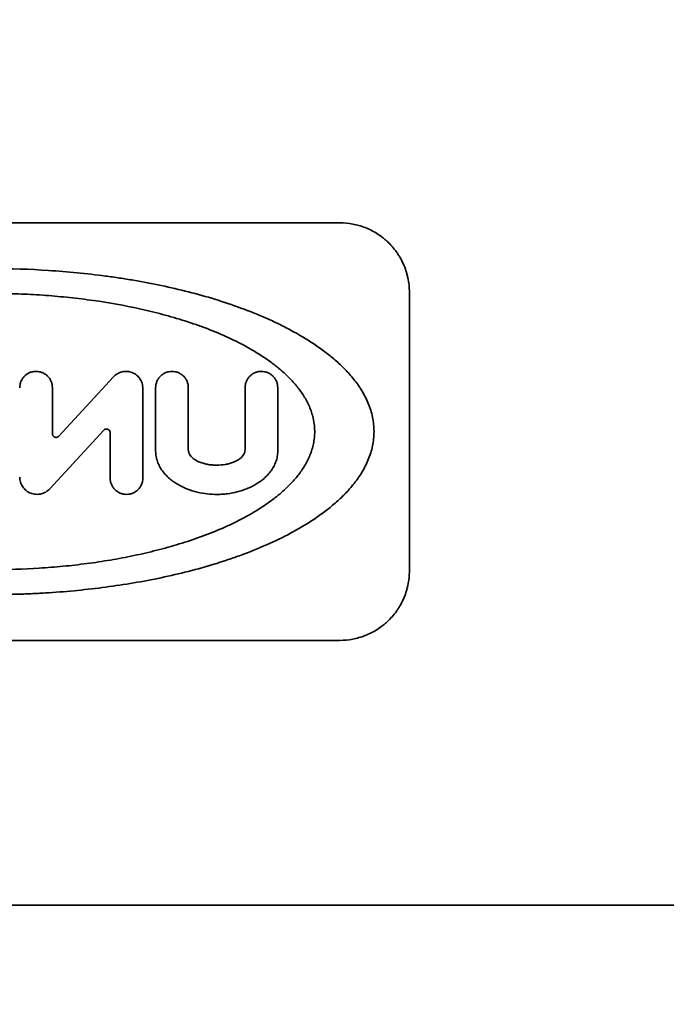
# Model space of a CAD drawing. Extents: x 3940905 to 4145695, y 925352 to 1109797.
# Tile 376 of 656: x 3983521 to 3983530, y 1102040 to 1102054. Entities that reach past the tile are written whole.
import ezdxf

# ---------------------------------------------------------------- set-up
doc = ezdxf.new("R2010")
doc.units = 0
doc.header["$LTSCALE"] = 750
doc.header["$MEASUREMENT"] = 0
doc.linetypes.add('DASHED', pattern=[0.75, 0.5, -0.25])
doc.layers.get('0').update_dxf_attribs({"linetype": 'CONTINUOUS', "lineweight": 0})
doc.layers.add('CKD Equipments', color=252, linetype='CONTINUOUS', lineweight=0)

# ---------------------------------------------------------------- blocks, each defined once
blk = doc.blocks.new('4')
at = {"color": 1, "linetype": 'DASHED', "ltscale": 0.2}
blk.add_lwpolyline([(4049888.807, 1047768.242), (4050788.807, 1047768.242), (4050788.807, 1046868.242), (4049888.807, 1046868.242)], close=True, dxfattribs=at)

msp = doc.modelspace()

# ---------------------------------------------------------------- linework, layer by layer
at = {"layer": 'CKD Equipments', "color": 7, "linetype": 'Continuous', "lineweight": 35}
for p, q in [((3983515.307, 1102051.516, 1431.4), (3983525.307, 1102051.516, 1431.4)), ((3983526.307, 1102046.516, 1431.4), (3983526.307, 1102050.516, 1431.4)), ((3983522.058, 1102049.303, 1431.4), (3983521.273, 1102048.45, 1431.4)), ((3983521.182, 1102049.147, 1431.4), (3983521.182, 1102048.486, 1431.4)), ((3983522.48, 1102049.138, 1431.4), (3983522.48, 1102047.849, 1431.4)), ((3983522.664, 1102048.236, 1431.4), (3983522.664, 1102049.147, 1431.4)), ((3983523.133, 1102049.147, 1431.4), (3983523.133, 1102048.252, 1431.4)), ((3983523.948, 1102048.252, 1431.4), (3983523.948, 1102049.147, 1431.4)), ((3983524.417, 1102049.147, 1431.4), (3983524.417, 1102048.236, 1431.4)), ((3983521.144, 1102047.695, 1431.4), (3983521.92, 1102048.537, 1431.4)), ((3983522.011, 1102047.849, 1431.4), (3983522.011, 1102048.501, 1431.4)), ((3983525.307, 1102045.516, 1431.4), (3983515.307, 1102045.516, 1431.4)), ((3983065.754, 1102041.712, 1431.4), (3983752.06, 1102041.712, 1431.4))]:
    msp.add_line(p, q, dxfattribs=at)
for points, knots in [([(3983526.307, 1102050.516, 1431.4), (3983526.307, 1102050.588, 1431.4), (3983526.3, 1102050.658, 1431.4), (3983526.281, 1102050.743, 1431.4), (3983526.277, 1102050.76, 1431.4), (3983526.268, 1102050.794, 1431.4), (3983526.263, 1102050.811, 1431.4), (3983526.247, 1102050.861, 1431.4), (3983526.234, 1102050.893, 1431.4), (3983526.207, 1102050.955, 1431.4), (3983526.191, 1102050.985, 1431.4), (3983526.166, 1102051.029, 1431.4), (3983526.157, 1102051.043, 1431.4), (3983526.139, 1102051.072, 1431.4), (3983526.13, 1102051.086, 1431.4), (3983526.081, 1102051.153, 1431.4), (3983526.038, 1102051.202, 1431.4), (3983525.979, 1102051.257, 1431.4), (3983525.967, 1102051.268, 1431.4), (3983525.943, 1102051.289, 1431.4), (3983525.93, 1102051.299, 1431.4), (3983525.892, 1102051.328, 1431.4), (3983525.866, 1102051.346, 1431.4), (3983525.787, 1102051.396, 1431.4), (3983525.731, 1102051.425, 1431.4), (3983525.643, 1102051.459, 1431.4), (3983525.613, 1102051.469, 1431.4), (3983525.554, 1102051.486, 1431.4), (3983525.524, 1102051.493, 1431.4), (3983525.432, 1102051.51, 1431.4), (3983525.371, 1102051.516, 1431.4), (3983525.307, 1102051.516, 1431.4)], [0, 0, 0, 0, 0.125, 0.125, 0.15625, 0.15625, 0.1875, 0.1875, 0.25, 0.25, 0.3125, 0.3125, 0.34375, 0.34375, 0.375, 0.375, 0.5, 0.5, 0.53125, 0.53125, 0.5625, 0.5625, 0.625, 0.625, 0.75, 0.75, 0.8125, 0.8125, 0.875, 0.875, 1, 1, 1, 1]), ([(3983514.815, 1102048.516, 1431.4), (3983514.815, 1102048.587, 1431.4), (3983514.823, 1102048.656, 1431.4), (3983514.844, 1102048.757, 1431.4), (3983514.853, 1102048.79, 1431.4), (3983514.873, 1102048.856, 1431.4), (3983514.885, 1102048.888, 1431.4), (3983514.924, 1102048.983, 1431.4), (3983514.954, 1102049.043, 1431.4), (3983515.006, 1102049.128, 1431.4), (3983515.024, 1102049.156, 1431.4), (3983515.052, 1102049.197, 1431.4), (3983515.062, 1102049.211, 1431.4), (3983515.082, 1102049.237, 1431.4), (3983515.092, 1102049.25, 1431.4), (3983515.143, 1102049.315, 1431.4), (3983515.187, 1102049.364, 1431.4), (3983515.277, 1102049.457, 1431.4), (3983515.324, 1102049.501, 1431.4), (3983515.422, 1102049.586, 1431.4), (3983515.472, 1102049.626, 1431.4), (3983515.575, 1102049.704, 1431.4), (3983515.628, 1102049.741, 1431.4), (3983515.789, 1102049.849, 1431.4), (3983515.9, 1102049.914, 1431.4), (3983516.126, 1102050.036, 1431.4), (3983516.242, 1102050.092, 1431.4), (3983516.479, 1102050.197, 1431.4), (3983516.6, 1102050.246, 1431.4), (3983516.784, 1102050.313, 1431.4), (3983516.846, 1102050.335, 1431.4), (3983516.972, 1102050.377, 1431.4), (3983517.035, 1102050.398, 1431.4), (3983517.225, 1102050.456, 1431.4), (3983517.353, 1102050.492, 1431.4), (3983517.611, 1102050.558, 1431.4), (3983517.74, 1102050.588, 1431.4), (3983518.132, 1102050.671, 1431.4), (3983518.397, 1102050.715, 1431.4), (3983518.8, 1102050.769, 1431.4), (3983518.936, 1102050.785, 1431.4), (3983519.208, 1102050.812, 1431.4), (3983519.345, 1102050.823, 1431.4), (3983519.551, 1102050.836, 1431.4), (3983519.62, 1102050.84, 1431.4), (3983519.758, 1102050.847, 1431.4), (3983519.827, 1102050.85, 1431.4), (3983520.033, 1102050.856, 1431.4), (3983520.171, 1102050.858, 1431.4), (3983520.582, 1102050.858, 1431.4), (3983520.856, 1102050.85, 1431.4), (3983521.264, 1102050.823, 1431.4), (3983521.536, 1102050.801, 1431.4), (3983521.808, 1102050.77, 1431.4), (3983522.011, 1102050.743, 1431.4), (3983522.078, 1102050.733, 1431.4), (3983522.213, 1102050.713, 1431.4), (3983522.281, 1102050.702, 1431.4), (3983522.481, 1102050.668, 1431.4), (3983522.614, 1102050.643, 1431.4), (3983522.876, 1102050.587, 1431.4), (3983523.006, 1102050.557, 1431.4), (3983523.263, 1102050.491, 1431.4), (3983523.39, 1102050.456, 1431.4), (3983523.641, 1102050.379, 1431.4), (3983523.765, 1102050.337, 1431.4), (3983524.01, 1102050.247, 1431.4), (3983524.132, 1102050.199, 1431.4), (3983524.281, 1102050.133, 1431.4), (3983524.311, 1102050.12, 1431.4), (3983524.37, 1102050.092, 1431.4), (3983524.458, 1102050.05, 1431.4), (3983524.545, 1102050.006, 1431.4), (3983524.716, 1102049.914, 1431.4), (3983524.827, 1102049.848, 1431.4), (3983524.988, 1102049.741, 1431.4), (3983525.041, 1102049.703, 1431.4), (3983525.143, 1102049.626, 1431.4), (3983525.193, 1102049.586, 1431.4), (3983525.29, 1102049.502, 1431.4), (3983525.337, 1102049.458, 1431.4), (3983525.427, 1102049.366, 1431.4), (3983525.47, 1102049.318, 1431.4), (3983525.531, 1102049.241, 1431.4), (3983525.551, 1102049.214, 1431.4), (3983525.579, 1102049.173, 1431.4), (3983525.589, 1102049.159, 1431.4), (3983525.607, 1102049.131, 1431.4), (3983525.616, 1102049.117, 1431.4), (3983525.659, 1102049.045, 1431.4), (3983525.69, 1102048.985, 1431.4), (3983525.723, 1102048.906, 1431.4), (3983525.729, 1102048.89, 1431.4), (3983525.741, 1102048.857, 1431.4), (3983525.746, 1102048.841, 1431.4), (3983525.762, 1102048.791, 1431.4), (3983525.77, 1102048.758, 1431.4), (3983525.792, 1102048.656, 1431.4), (3983525.799, 1102048.587, 1431.4), (3983525.799, 1102048.516, 1431.4)], [0, 0, 0, 0, 0.015625, 0.015625, 0.023438, 0.023438, 0.03125, 0.03125, 0.046875, 0.046875, 0.054688, 0.054688, 0.058594, 0.058594, 0.0625, 0.0625, 0.078125, 0.078125, 0.09375, 0.09375, 0.109375, 0.109375, 0.125, 0.125, 0.15625, 0.15625, 0.1875, 0.1875, 0.21875, 0.21875, 0.234375, 0.234375, 0.25, 0.25, 0.28125, 0.28125, 0.3125, 0.3125, 0.375, 0.375, 0.40625, 0.40625, 0.4375, 0.4375, 0.453125, 0.453125, 0.46875, 0.46875, 0.5, 0.5, 0.5625, 0.5625, 0.59375, 0.625, 0.625, 0.640625, 0.640625, 0.65625, 0.65625, 0.6875, 0.6875, 0.71875, 0.71875, 0.75, 0.75, 0.78125, 0.78125, 0.8125, 0.8125, 0.820313, 0.820313, 0.828125, 0.84375, 0.84375, 0.875, 0.875, 0.890625, 0.890625, 0.90625, 0.90625, 0.921875, 0.921875, 0.9375, 0.9375, 0.945312, 0.945312, 0.949219, 0.949219, 0.953125, 0.953125, 0.96875, 0.96875, 0.972656, 0.972656, 0.976562, 0.976562, 0.984375, 0.984375, 1, 1, 1, 1]), ([(3983524.948, 1102048.516, 1431.4), (3983524.948, 1102048.575, 1431.4), (3983524.941, 1102048.633, 1431.4), (3983524.924, 1102048.718, 1431.4), (3983524.917, 1102048.746, 1431.4), (3983524.9, 1102048.801, 1431.4), (3983524.89, 1102048.829, 1431.4), (3983524.858, 1102048.909, 1431.4), (3983524.832, 1102048.96, 1431.4), (3983524.789, 1102049.032, 1431.4), (3983524.773, 1102049.056, 1431.4), (3983524.741, 1102049.103, 1431.4), (3983524.724, 1102049.125, 1431.4), (3983524.672, 1102049.192, 1431.4), (3983524.635, 1102049.234, 1431.4), (3983524.558, 1102049.313, 1431.4), (3983524.518, 1102049.351, 1431.4), (3983524.435, 1102049.424, 1431.4), (3983524.392, 1102049.458, 1431.4), (3983524.326, 1102049.508, 1431.4), (3983524.303, 1102049.525, 1431.4), (3983524.258, 1102049.557, 1431.4), (3983524.235, 1102049.572, 1431.4), (3983524.12, 1102049.649, 1431.4), (3983524.026, 1102049.705, 1431.4), (3983523.832, 1102049.809, 1431.4), (3983523.733, 1102049.857, 1431.4), (3983523.531, 1102049.946, 1431.4), (3983523.428, 1102049.987, 1431.4), (3983523.271, 1102050.044, 1431.4), (3983523.218, 1102050.062, 1431.4), (3983523.111, 1102050.098, 1431.4), (3983523.058, 1102050.115, 1431.4), (3983522.897, 1102050.164, 1431.4), (3983522.789, 1102050.194, 1431.4), (3983522.571, 1102050.249, 1431.4), (3983522.462, 1102050.275, 1431.4), (3983522.131, 1102050.345, 1431.4), (3983521.908, 1102050.382, 1431.4), (3983521.57, 1102050.427, 1431.4), (3983521.457, 1102050.44, 1431.4), (3983521.229, 1102050.462, 1431.4), (3983521.114, 1102050.472, 1431.4), (3983520.941, 1102050.483, 1431.4), (3983520.883, 1102050.486, 1431.4), (3983520.768, 1102050.492, 1431.4), (3983520.71, 1102050.494, 1431.4), (3983520.537, 1102050.5, 1431.4), (3983520.423, 1102050.501, 1431.4), (3983520.078, 1102050.501, 1431.4), (3983519.849, 1102050.494, 1431.4), (3983519.507, 1102050.472, 1431.4), (3983519.393, 1102050.463, 1431.4), (3983519.166, 1102050.441, 1431.4), (3983519.053, 1102050.428, 1431.4), (3983518.826, 1102050.398, 1431.4), (3983518.713, 1102050.381, 1431.4), (3983518.544, 1102050.353, 1431.4), (3983518.488, 1102050.342, 1431.4), (3983518.376, 1102050.321, 1431.4), (3983518.32, 1102050.31, 1431.4), (3983518.154, 1102050.275, 1431.4), (3983518.044, 1102050.249, 1431.4), (3983517.826, 1102050.194, 1431.4), (3983517.718, 1102050.164, 1431.4), (3983517.505, 1102050.099, 1431.4), (3983517.399, 1102050.064, 1431.4), (3983517.19, 1102049.988, 1431.4), (3983517.087, 1102049.947, 1431.4), (3983516.934, 1102049.88, 1431.4), (3983516.884, 1102049.856, 1431.4), (3983516.784, 1102049.808, 1431.4), (3983516.735, 1102049.783, 1431.4), (3983516.588, 1102049.704, 1431.4), (3983516.493, 1102049.648, 1431.4), (3983516.355, 1102049.556, 1431.4), (3983516.31, 1102049.524, 1431.4), (3983516.222, 1102049.458, 1431.4), (3983516.18, 1102049.423, 1431.4), (3983516.097, 1102049.351, 1431.4), (3983516.056, 1102049.313, 1431.4), (3983515.999, 1102049.253, 1431.4), (3983515.98, 1102049.233, 1431.4), (3983515.943, 1102049.191, 1431.4), (3983515.925, 1102049.169, 1431.4), (3983515.873, 1102049.103, 1431.4), (3983515.841, 1102049.057, 1431.4), (3983515.797, 1102048.984, 1431.4), (3983515.784, 1102048.959, 1431.4), (3983515.758, 1102048.908, 1431.4), (3983515.746, 1102048.882, 1431.4), (3983515.714, 1102048.802, 1431.4), (3983515.697, 1102048.747, 1431.4), (3983515.682, 1102048.676, 1431.4), (3983515.68, 1102048.662, 1431.4), (3983515.675, 1102048.633, 1431.4), (3983515.673, 1102048.619, 1431.4), (3983515.669, 1102048.575, 1431.4), (3983515.667, 1102048.546, 1431.4), (3983515.667, 1102048.516, 1431.4)], [0, 0, 0, 0, 0.015625, 0.015625, 0.023437, 0.023437, 0.03125, 0.03125, 0.046875, 0.046875, 0.054687, 0.054687, 0.0625, 0.0625, 0.078125, 0.078125, 0.09375, 0.09375, 0.109375, 0.109375, 0.117187, 0.117187, 0.125, 0.125, 0.15625, 0.15625, 0.1875, 0.1875, 0.21875, 0.21875, 0.234375, 0.234375, 0.25, 0.25, 0.28125, 0.28125, 0.3125, 0.3125, 0.375, 0.375, 0.40625, 0.40625, 0.4375, 0.4375, 0.453125, 0.453125, 0.46875, 0.46875, 0.5, 0.5, 0.5625, 0.5625, 0.59375, 0.59375, 0.625, 0.625, 0.65625, 0.65625, 0.671875, 0.671875, 0.6875, 0.6875, 0.71875, 0.71875, 0.75, 0.75, 0.78125, 0.78125, 0.8125, 0.8125, 0.828125, 0.828125, 0.84375, 0.84375, 0.875, 0.875, 0.890625, 0.890625, 0.90625, 0.90625, 0.921875, 0.921875, 0.929688, 0.929688, 0.9375, 0.9375, 0.953125, 0.953125, 0.960938, 0.960938, 0.96875, 0.96875, 0.984375, 0.984375, 0.988281, 0.988281, 0.992188, 0.992188, 1, 1, 1, 1]), ([(3983521.182, 1102049.147, 1431.4), (3983521.182, 1102049.162, 1431.4), (3983521.18, 1102049.178, 1431.4), (3983521.176, 1102049.2, 1431.4), (3983521.174, 1102049.208, 1431.4), (3983521.169, 1102049.222, 1431.4), (3983521.167, 1102049.23, 1431.4), (3983521.158, 1102049.251, 1431.4), (3983521.151, 1102049.264, 1431.4), (3983521.134, 1102049.29, 1431.4), (3983521.124, 1102049.302, 1431.4), (3983521.102, 1102049.324, 1431.4), (3983521.09, 1102049.333, 1431.4), (3983521.071, 1102049.346, 1431.4), (3983521.064, 1102049.35, 1431.4), (3983521.051, 1102049.357, 1431.4), (3983521.037, 1102049.364, 1431.4), (3983521.023, 1102049.369, 1431.4), (3983521.008, 1102049.374, 1431.4), (3983521, 1102049.375, 1431.4), (3983520.978, 1102049.38, 1431.4), (3983520.963, 1102049.382, 1431.4), (3983520.94, 1102049.382, 1431.4), (3983520.932, 1102049.381, 1431.4), (3983520.917, 1102049.38, 1431.4), (3983520.909, 1102049.379, 1431.4), (3983520.886, 1102049.374, 1431.4), (3983520.872, 1102049.37, 1431.4), (3983520.85, 1102049.361, 1431.4), (3983520.843, 1102049.358, 1431.4), (3983520.83, 1102049.35, 1431.4), (3983520.823, 1102049.346, 1431.4), (3983520.804, 1102049.334, 1431.4), (3983520.792, 1102049.324, 1431.4), (3983520.77, 1102049.302, 1431.4), (3983520.761, 1102049.29, 1431.4), (3983520.748, 1102049.271, 1431.4), (3983520.744, 1102049.265, 1431.4), (3983520.737, 1102049.251, 1431.4), (3983520.733, 1102049.244, 1431.4), (3983520.724, 1102049.223, 1431.4), (3983520.72, 1102049.208, 1431.4), (3983520.714, 1102049.178, 1431.4), (3983520.712, 1102049.162, 1431.4), (3983520.712, 1102049.147, 1431.4)], [0, 0, 0, 0, 0.0625, 0.0625, 0.09375, 0.09375, 0.125, 0.125, 0.1875, 0.1875, 0.25, 0.25, 0.3125, 0.3125, 0.34375, 0.34375, 0.375, 0.40625, 0.40625, 0.4375, 0.4375, 0.5, 0.5, 0.53125, 0.53125, 0.5625, 0.5625, 0.625, 0.625, 0.65625, 0.65625, 0.6875, 0.6875, 0.75, 0.75, 0.8125, 0.8125, 0.84375, 0.84375, 0.875, 0.875, 0.9375, 0.9375, 1, 1, 1, 1]), ([(3983522.48, 1102049.138, 1431.4), (3983522.48, 1102049.163, 1431.4), (3983522.477, 1102049.187, 1431.4), (3983522.467, 1102049.217, 1431.4), (3983522.465, 1102049.222, 1431.4), (3983522.461, 1102049.234, 1431.4), (3983522.453, 1102049.251, 1431.4), (3983522.444, 1102049.266, 1431.4), (3983522.43, 1102049.287, 1431.4), (3983522.423, 1102049.296, 1431.4), (3983522.406, 1102049.314, 1431.4), (3983522.397, 1102049.322, 1431.4), (3983522.378, 1102049.337, 1431.4), (3983522.368, 1102049.344, 1431.4), (3983522.347, 1102049.356, 1431.4), (3983522.336, 1102049.361, 1431.4), (3983522.313, 1102049.37, 1431.4), (3983522.302, 1102049.373, 1431.4), (3983522.278, 1102049.378, 1431.4), (3983522.254, 1102049.382, 1431.4), (3983522.23, 1102049.382, 1431.4), (3983522.212, 1102049.38, 1431.4), (3983522.206, 1102049.38, 1431.4), (3983522.194, 1102049.378, 1431.4), (3983522.188, 1102049.377, 1431.4), (3983522.17, 1102049.372, 1431.4), (3983522.159, 1102049.369, 1431.4), (3983522.136, 1102049.36, 1431.4), (3983522.125, 1102049.355, 1431.4), (3983522.094, 1102049.336, 1431.4), (3983522.075, 1102049.321, 1431.4), (3983522.058, 1102049.303, 1431.4)], [0, 0, 0, 0, 0.125, 0.125, 0.15625, 0.15625, 0.1875, 0.25, 0.25, 0.3125, 0.3125, 0.375, 0.375, 0.4375, 0.4375, 0.5, 0.5, 0.5625, 0.5625, 0.625, 0.6875, 0.6875, 0.71875, 0.71875, 0.75, 0.75, 0.8125, 0.8125, 0.875, 0.875, 1, 1, 1, 1]), ([(3983523.133, 1102049.147, 1431.4), (3983523.133, 1102049.163, 1431.4), (3983523.132, 1102049.178, 1431.4), (3983523.127, 1102049.201, 1431.4), (3983523.125, 1102049.208, 1431.4), (3983523.121, 1102049.223, 1431.4), (3983523.118, 1102049.231, 1431.4), (3983523.109, 1102049.252, 1431.4), (3983523.101, 1102049.266, 1431.4), (3983523.088, 1102049.285, 1431.4), (3983523.084, 1102049.291, 1431.4), (3983523.074, 1102049.303, 1431.4), (3983523.069, 1102049.309, 1431.4), (3983523.052, 1102049.325, 1431.4), (3983523.041, 1102049.334, 1431.4), (3983523.015, 1102049.351, 1431.4), (3983523.001, 1102049.358, 1431.4), (3983522.981, 1102049.367, 1431.4), (3983522.973, 1102049.369, 1431.4), (3983522.959, 1102049.374, 1431.4), (3983522.951, 1102049.376, 1431.4), (3983522.929, 1102049.38, 1431.4), (3983522.914, 1102049.381, 1431.4), (3983522.884, 1102049.382, 1431.4), (3983522.869, 1102049.38, 1431.4), (3983522.839, 1102049.374, 1431.4), (3983522.824, 1102049.37, 1431.4), (3983522.803, 1102049.361, 1431.4), (3983522.796, 1102049.358, 1431.4), (3983522.783, 1102049.351, 1431.4), (3983522.776, 1102049.347, 1431.4), (3983522.757, 1102049.335, 1431.4), (3983522.745, 1102049.325, 1431.4), (3983522.723, 1102049.303, 1431.4), (3983522.713, 1102049.291, 1431.4), (3983522.7, 1102049.272, 1431.4), (3983522.696, 1102049.266, 1431.4), (3983522.689, 1102049.252, 1431.4), (3983522.685, 1102049.245, 1431.4), (3983522.676, 1102049.224, 1431.4), (3983522.672, 1102049.209, 1431.4), (3983522.665, 1102049.178, 1431.4), (3983522.664, 1102049.163, 1431.4), (3983522.664, 1102049.147, 1431.4)], [0, 0, 0, 0, 0.0625, 0.0625, 0.09375, 0.09375, 0.125, 0.125, 0.1875, 0.1875, 0.21875, 0.21875, 0.25, 0.25, 0.3125, 0.3125, 0.375, 0.375, 0.40625, 0.40625, 0.4375, 0.4375, 0.5, 0.5, 0.5625, 0.5625, 0.625, 0.625, 0.65625, 0.65625, 0.6875, 0.6875, 0.75, 0.75, 0.8125, 0.8125, 0.84375, 0.84375, 0.875, 0.875, 0.9375, 0.9375, 1, 1, 1, 1]), ([(3983524.417, 1102049.147, 1431.4), (3983524.417, 1102049.163, 1431.4), (3983524.415, 1102049.179, 1431.4), (3983524.411, 1102049.202, 1431.4), (3983524.409, 1102049.21, 1431.4), (3983524.404, 1102049.225, 1431.4), (3983524.401, 1102049.232, 1431.4), (3983524.392, 1102049.254, 1431.4), (3983524.384, 1102049.267, 1431.4), (3983524.371, 1102049.287, 1431.4), (3983524.366, 1102049.293, 1431.4), (3983524.356, 1102049.305, 1431.4), (3983524.346, 1102049.316, 1431.4), (3983524.334, 1102049.326, 1431.4), (3983524.322, 1102049.335, 1431.4), (3983524.316, 1102049.34, 1431.4), (3983524.297, 1102049.352, 1431.4), (3983524.284, 1102049.359, 1431.4), (3983524.256, 1102049.37, 1431.4), (3983524.242, 1102049.374, 1431.4), (3983524.213, 1102049.38, 1431.4), (3983524.198, 1102049.381, 1431.4), (3983524.176, 1102049.382, 1431.4), (3983524.168, 1102049.381, 1431.4), (3983524.153, 1102049.38, 1431.4), (3983524.146, 1102049.379, 1431.4), (3983524.124, 1102049.375, 1431.4), (3983524.11, 1102049.37, 1431.4), (3983524.089, 1102049.362, 1431.4), (3983524.082, 1102049.359, 1431.4), (3983524.068, 1102049.352, 1431.4), (3983524.062, 1102049.348, 1431.4), (3983524.043, 1102049.336, 1431.4), (3983524.031, 1102049.327, 1431.4), (3983524.014, 1102049.311, 1431.4), (3983524.009, 1102049.305, 1431.4), (3983523.999, 1102049.293, 1431.4), (3983523.989, 1102049.281, 1431.4), (3983523.981, 1102049.268, 1431.4), (3983523.973, 1102049.254, 1431.4), (3983523.97, 1102049.247, 1431.4), (3983523.96, 1102049.225, 1431.4), (3983523.956, 1102049.21, 1431.4), (3983523.949, 1102049.179, 1431.4), (3983523.948, 1102049.163, 1431.4), (3983523.948, 1102049.147, 1431.4)], [0, 0, 0, 0, 0.0625, 0.0625, 0.09375, 0.09375, 0.125, 0.125, 0.1875, 0.1875, 0.21875, 0.21875, 0.25, 0.28125, 0.28125, 0.3125, 0.3125, 0.375, 0.375, 0.4375, 0.4375, 0.5, 0.5, 0.53125, 0.53125, 0.5625, 0.5625, 0.625, 0.625, 0.65625, 0.65625, 0.6875, 0.6875, 0.75, 0.75, 0.78125, 0.78125, 0.8125, 0.84375, 0.84375, 0.875, 0.875, 0.9375, 0.9375, 1, 1, 1, 1]), ([(3983525.799, 1102048.516, 1431.4), (3983525.799, 1102048.446, 1431.4), (3983525.792, 1102048.377, 1431.4), (3983525.771, 1102048.276, 1431.4), (3983525.762, 1102048.243, 1431.4), (3983525.742, 1102048.177, 1431.4), (3983525.73, 1102048.145, 1431.4), (3983525.691, 1102048.05, 1431.4), (3983525.66, 1102047.99, 1431.4), (3983525.609, 1102047.904, 1431.4), (3983525.591, 1102047.877, 1431.4), (3983525.562, 1102047.836, 1431.4), (3983525.553, 1102047.822, 1431.4), (3983525.533, 1102047.796, 1431.4), (3983525.523, 1102047.782, 1431.4), (3983525.472, 1102047.717, 1431.4), (3983525.428, 1102047.669, 1431.4), (3983525.338, 1102047.576, 1431.4), (3983525.291, 1102047.532, 1431.4), (3983525.193, 1102047.447, 1431.4), (3983525.143, 1102047.407, 1431.4), (3983525.04, 1102047.329, 1431.4), (3983524.987, 1102047.291, 1431.4), (3983524.826, 1102047.184, 1431.4), (3983524.715, 1102047.118, 1431.4), (3983524.489, 1102046.997, 1431.4), (3983524.373, 1102046.94, 1431.4), (3983524.136, 1102046.836, 1431.4), (3983524.015, 1102046.787, 1431.4), (3983523.83, 1102046.719, 1431.4), (3983523.768, 1102046.698, 1431.4), (3983523.643, 1102046.656, 1431.4), (3983523.58, 1102046.635, 1431.4), (3983523.39, 1102046.577, 1431.4), (3983523.262, 1102046.541, 1431.4), (3983523.004, 1102046.475, 1431.4), (3983522.874, 1102046.445, 1431.4), (3983522.482, 1102046.362, 1431.4), (3983522.217, 1102046.317, 1431.4), (3983521.814, 1102046.264, 1431.4), (3983521.679, 1102046.248, 1431.4), (3983521.407, 1102046.221, 1431.4), (3983521.27, 1102046.21, 1431.4), (3983521.063, 1102046.196, 1431.4), (3983520.994, 1102046.193, 1431.4), (3983520.856, 1102046.186, 1431.4), (3983520.788, 1102046.183, 1431.4), (3983520.581, 1102046.177, 1431.4), (3983520.444, 1102046.174, 1431.4), (3983520.033, 1102046.174, 1431.4), (3983519.759, 1102046.183, 1431.4), (3983519.35, 1102046.209, 1431.4), (3983519.078, 1102046.232, 1431.4), (3983518.807, 1102046.263, 1431.4), (3983518.604, 1102046.29, 1431.4), (3983518.536, 1102046.299, 1431.4), (3983518.401, 1102046.32, 1431.4), (3983518.334, 1102046.331, 1431.4), (3983518.133, 1102046.365, 1431.4), (3983518.001, 1102046.39, 1431.4), (3983517.739, 1102046.445, 1431.4), (3983517.609, 1102046.476, 1431.4), (3983517.352, 1102046.541, 1431.4), (3983517.225, 1102046.577, 1431.4), (3983516.974, 1102046.654, 1431.4), (3983516.85, 1102046.695, 1431.4), (3983516.604, 1102046.785, 1431.4), (3983516.483, 1102046.834, 1431.4), (3983516.334, 1102046.9, 1431.4), (3983516.304, 1102046.913, 1431.4), (3983516.245, 1102046.941, 1431.4), (3983516.157, 1102046.983, 1431.4), (3983516.07, 1102047.027, 1431.4), (3983515.956, 1102047.088, 1431.4), (3983515.9, 1102047.12, 1431.4), (3983515.789, 1102047.186, 1431.4), (3983515.734, 1102047.221, 1431.4), (3983515.627, 1102047.292, 1431.4), (3983515.574, 1102047.329, 1431.4), (3983515.472, 1102047.407, 1431.4), (3983515.422, 1102047.447, 1431.4), (3983515.325, 1102047.531, 1431.4), (3983515.278, 1102047.575, 1431.4), (3983515.188, 1102047.667, 1431.4), (3983515.145, 1102047.715, 1431.4), (3983515.084, 1102047.792, 1431.4), (3983515.064, 1102047.819, 1431.4), (3983515.036, 1102047.86, 1431.4), (3983515.026, 1102047.874, 1431.4), (3983515.008, 1102047.902, 1431.4), (3983514.999, 1102047.916, 1431.4), (3983514.955, 1102047.988, 1431.4), (3983514.925, 1102048.048, 1431.4), (3983514.892, 1102048.127, 1431.4), (3983514.886, 1102048.143, 1431.4), (3983514.874, 1102048.176, 1431.4), (3983514.869, 1102048.192, 1431.4), (3983514.853, 1102048.242, 1431.4), (3983514.844, 1102048.275, 1431.4), (3983514.823, 1102048.377, 1431.4), (3983514.815, 1102048.446, 1431.4), (3983514.815, 1102048.516, 1431.4)], [0, 0, 0, 0, 0.015625, 0.015625, 0.023438, 0.023438, 0.03125, 0.03125, 0.046875, 0.046875, 0.054688, 0.054688, 0.058594, 0.058594, 0.0625, 0.0625, 0.078125, 0.078125, 0.09375, 0.09375, 0.109375, 0.109375, 0.125, 0.125, 0.15625, 0.15625, 0.1875, 0.1875, 0.21875, 0.21875, 0.234375, 0.234375, 0.25, 0.25, 0.28125, 0.28125, 0.3125, 0.3125, 0.375, 0.375, 0.40625, 0.40625, 0.4375, 0.4375, 0.453125, 0.453125, 0.46875, 0.46875, 0.5, 0.5, 0.5625, 0.5625, 0.59375, 0.625, 0.625, 0.640625, 0.640625, 0.65625, 0.65625, 0.6875, 0.6875, 0.71875, 0.71875, 0.75, 0.75, 0.78125, 0.78125, 0.8125, 0.8125, 0.820312, 0.820312, 0.828125, 0.84375, 0.84375, 0.859375, 0.859375, 0.875, 0.875, 0.890625, 0.890625, 0.90625, 0.90625, 0.921875, 0.921875, 0.9375, 0.9375, 0.945312, 0.945312, 0.949219, 0.949219, 0.953125, 0.953125, 0.96875, 0.96875, 0.972656, 0.972656, 0.976562, 0.976562, 0.984375, 0.984375, 1, 1, 1, 1]), ([(3983515.667, 1102048.516, 1431.4), (3983515.667, 1102048.457, 1431.4), (3983515.673, 1102048.4, 1431.4), (3983515.691, 1102048.315, 1431.4), (3983515.698, 1102048.287, 1431.4), (3983515.715, 1102048.231, 1431.4), (3983515.725, 1102048.204, 1431.4), (3983515.757, 1102048.124, 1431.4), (3983515.783, 1102048.073, 1431.4), (3983515.826, 1102048, 1431.4), (3983515.841, 1102047.977, 1431.4), (3983515.874, 1102047.93, 1431.4), (3983515.89, 1102047.907, 1431.4), (3983515.943, 1102047.841, 1431.4), (3983515.979, 1102047.799, 1431.4), (3983516.057, 1102047.72, 1431.4), (3983516.097, 1102047.682, 1431.4), (3983516.18, 1102047.609, 1431.4), (3983516.223, 1102047.575, 1431.4), (3983516.289, 1102047.525, 1431.4), (3983516.312, 1102047.508, 1431.4), (3983516.357, 1102047.476, 1431.4), (3983516.38, 1102047.461, 1431.4), (3983516.495, 1102047.384, 1431.4), (3983516.589, 1102047.328, 1431.4), (3983516.783, 1102047.224, 1431.4), (3983516.882, 1102047.176, 1431.4), (3983517.084, 1102047.087, 1431.4), (3983517.187, 1102047.046, 1431.4), (3983517.344, 1102046.989, 1431.4), (3983517.397, 1102046.97, 1431.4), (3983517.504, 1102046.935, 1431.4), (3983517.557, 1102046.918, 1431.4), (3983517.718, 1102046.869, 1431.4), (3983517.826, 1102046.839, 1431.4), (3983518.044, 1102046.783, 1431.4), (3983518.153, 1102046.758, 1431.4), (3983518.484, 1102046.688, 1431.4), (3983518.707, 1102046.651, 1431.4), (3983519.045, 1102046.606, 1431.4), (3983519.158, 1102046.593, 1431.4), (3983519.386, 1102046.57, 1431.4), (3983519.501, 1102046.561, 1431.4), (3983519.674, 1102046.55, 1431.4), (3983519.732, 1102046.547, 1431.4), (3983519.847, 1102046.541, 1431.4), (3983519.905, 1102046.539, 1431.4), (3983520.077, 1102046.533, 1431.4), (3983520.192, 1102046.532, 1431.4), (3983520.537, 1102046.532, 1431.4), (3983520.766, 1102046.539, 1431.4), (3983521.108, 1102046.561, 1431.4), (3983521.221, 1102046.57, 1431.4), (3983521.449, 1102046.592, 1431.4), (3983521.562, 1102046.605, 1431.4), (3983521.789, 1102046.635, 1431.4), (3983521.902, 1102046.652, 1431.4), (3983522.071, 1102046.68, 1431.4), (3983522.127, 1102046.69, 1431.4), (3983522.239, 1102046.712, 1431.4), (3983522.295, 1102046.723, 1431.4), (3983522.461, 1102046.758, 1431.4), (3983522.571, 1102046.783, 1431.4), (3983522.789, 1102046.839, 1431.4), (3983522.897, 1102046.869, 1431.4), (3983523.11, 1102046.934, 1431.4), (3983523.216, 1102046.969, 1431.4), (3983523.425, 1102047.045, 1431.4), (3983523.528, 1102047.086, 1431.4), (3983523.68, 1102047.153, 1431.4), (3983523.731, 1102047.176, 1431.4), (3983523.831, 1102047.225, 1431.4), (3983523.88, 1102047.25, 1431.4), (3983524.026, 1102047.328, 1431.4), (3983524.121, 1102047.385, 1431.4), (3983524.259, 1102047.477, 1431.4), (3983524.304, 1102047.509, 1431.4), (3983524.392, 1102047.575, 1431.4), (3983524.435, 1102047.61, 1431.4), (3983524.518, 1102047.682, 1431.4), (3983524.558, 1102047.72, 1431.4), (3983524.616, 1102047.779, 1431.4), (3983524.635, 1102047.8, 1431.4), (3983524.672, 1102047.842, 1431.4), (3983524.69, 1102047.863, 1431.4), (3983524.742, 1102047.93, 1431.4), (3983524.774, 1102047.976, 1431.4), (3983524.817, 1102048.049, 1431.4), (3983524.831, 1102048.074, 1431.4), (3983524.857, 1102048.125, 1431.4), (3983524.869, 1102048.151, 1431.4), (3983524.901, 1102048.231, 1431.4), (3983524.918, 1102048.286, 1431.4), (3983524.933, 1102048.356, 1431.4), (3983524.935, 1102048.371, 1431.4), (3983524.94, 1102048.399, 1431.4), (3983524.942, 1102048.414, 1431.4), (3983524.946, 1102048.458, 1431.4), (3983524.948, 1102048.487, 1431.4), (3983524.948, 1102048.516, 1431.4)], [0, 0, 0, 0, 0.015625, 0.015625, 0.023437, 0.023437, 0.03125, 0.03125, 0.046875, 0.046875, 0.054687, 0.054687, 0.0625, 0.0625, 0.078125, 0.078125, 0.09375, 0.09375, 0.109375, 0.109375, 0.117187, 0.117187, 0.125, 0.125, 0.15625, 0.15625, 0.1875, 0.1875, 0.21875, 0.21875, 0.234375, 0.234375, 0.25, 0.25, 0.28125, 0.28125, 0.3125, 0.3125, 0.375, 0.375, 0.40625, 0.40625, 0.4375, 0.4375, 0.453125, 0.453125, 0.46875, 0.46875, 0.5, 0.5, 0.5625, 0.5625, 0.59375, 0.59375, 0.625, 0.625, 0.65625, 0.65625, 0.671875, 0.671875, 0.6875, 0.6875, 0.71875, 0.71875, 0.75, 0.75, 0.78125, 0.78125, 0.8125, 0.8125, 0.828125, 0.828125, 0.84375, 0.84375, 0.875, 0.875, 0.890625, 0.890625, 0.90625, 0.90625, 0.921875, 0.921875, 0.929688, 0.929688, 0.9375, 0.9375, 0.953125, 0.953125, 0.960938, 0.960938, 0.96875, 0.96875, 0.984375, 0.984375, 0.988281, 0.988281, 0.992188, 0.992188, 1, 1, 1, 1]), ([(3983521.273, 1102048.45, 1431.4), (3983521.269, 1102048.446, 1431.4), (3983521.265, 1102048.443, 1431.4), (3983521.256, 1102048.438, 1431.4), (3983521.251, 1102048.436, 1431.4), (3983521.241, 1102048.433, 1431.4), (3983521.236, 1102048.433, 1431.4), (3983521.225, 1102048.434, 1431.4), (3983521.22, 1102048.435, 1431.4), (3983521.21, 1102048.439, 1431.4), (3983521.206, 1102048.441, 1431.4), (3983521.198, 1102048.448, 1431.4), (3983521.194, 1102048.452, 1431.4), (3983521.189, 1102048.458, 1431.4), (3983521.188, 1102048.461, 1431.4), (3983521.186, 1102048.465, 1431.4), (3983521.185, 1102048.468, 1431.4), (3983521.183, 1102048.475, 1431.4), (3983521.182, 1102048.48, 1431.4), (3983521.182, 1102048.486, 1431.4)], [0, 0, 0, 0, 0.125, 0.125, 0.25, 0.25, 0.375, 0.375, 0.5, 0.5, 0.625, 0.625, 0.75, 0.75, 0.8125, 0.8125, 0.875, 0.875, 1, 1, 1, 1]), ([(3983521.92, 1102048.537, 1431.4), (3983521.923, 1102048.541, 1431.4), (3983521.927, 1102048.544, 1431.4), (3983521.936, 1102048.549, 1431.4), (3983521.941, 1102048.551, 1431.4), (3983521.951, 1102048.553, 1431.4), (3983521.957, 1102048.554, 1431.4), (3983521.967, 1102048.553, 1431.4), (3983521.972, 1102048.552, 1431.4), (3983521.982, 1102048.548, 1431.4), (3983521.987, 1102048.546, 1431.4), (3983521.995, 1102048.539, 1431.4), (3983521.999, 1102048.535, 1431.4), (3983522.004, 1102048.527, 1431.4), (3983522.007, 1102048.522, 1431.4), (3983522.01, 1102048.512, 1431.4), (3983522.011, 1102048.507, 1431.4), (3983522.011, 1102048.501, 1431.4)], [0, 0, 0, 0, 0.125, 0.125, 0.25, 0.25, 0.375, 0.375, 0.5, 0.5, 0.625, 0.625, 0.75, 0.75, 0.875, 0.875, 1, 1, 1, 1]), ([(3983522.664, 1102048.236, 1431.4), (3983522.664, 1102048.21, 1431.4), (3983522.666, 1102048.185, 1431.4), (3983522.675, 1102048.135, 1431.4), (3983522.681, 1102048.11, 1431.4), (3983522.698, 1102048.062, 1431.4), (3983522.709, 1102048.038, 1431.4), (3983522.733, 1102047.993, 1431.4), (3983522.746, 1102047.972, 1431.4), (3983522.776, 1102047.931, 1431.4), (3983522.792, 1102047.911, 1431.4), (3983522.827, 1102047.875, 1431.4), (3983522.845, 1102047.857, 1431.4), (3983522.883, 1102047.824, 1431.4), (3983522.902, 1102047.809, 1431.4), (3983522.944, 1102047.78, 1431.4), (3983522.965, 1102047.767, 1431.4), (3983523.029, 1102047.73, 1431.4), (3983523.074, 1102047.709, 1431.4), (3983523.143, 1102047.682, 1431.4), (3983523.166, 1102047.674, 1431.4), (3983523.213, 1102047.659, 1431.4), (3983523.237, 1102047.652, 1431.4), (3983523.356, 1102047.623, 1431.4), (3983523.453, 1102047.614, 1431.4), (3983523.574, 1102047.614, 1431.4), (3983523.598, 1102047.615, 1431.4), (3983523.647, 1102047.618, 1431.4), (3983523.719, 1102047.625, 1431.4), (3983523.79, 1102047.639, 1431.4), (3983523.882, 1102047.662, 1431.4), (3983523.928, 1102047.677, 1431.4), (3983523.995, 1102047.705, 1431.4), (3983524.017, 1102047.714, 1431.4), (3983524.061, 1102047.736, 1431.4), (3983524.082, 1102047.747, 1431.4), (3983524.144, 1102047.784, 1431.4), (3983524.184, 1102047.812, 1431.4), (3983524.23, 1102047.852, 1431.4), (3983524.239, 1102047.861, 1431.4), (3983524.257, 1102047.878, 1431.4), (3983524.266, 1102047.887, 1431.4), (3983524.291, 1102047.914, 1431.4), (3983524.306, 1102047.933, 1431.4), (3983524.328, 1102047.963, 1431.4), (3983524.335, 1102047.973, 1431.4), (3983524.348, 1102047.995, 1431.4), (3983524.355, 1102048.006, 1431.4), (3983524.372, 1102048.039, 1431.4), (3983524.383, 1102048.062, 1431.4), (3983524.395, 1102048.098, 1431.4), (3983524.399, 1102048.11, 1431.4), (3983524.405, 1102048.134, 1431.4), (3983524.408, 1102048.147, 1431.4), (3983524.415, 1102048.185, 1431.4), (3983524.417, 1102048.21, 1431.4), (3983524.417, 1102048.236, 1431.4)], [0, 0, 0, 0, 0.03125, 0.03125, 0.0625, 0.0625, 0.09375, 0.09375, 0.125, 0.125, 0.15625, 0.15625, 0.1875, 0.1875, 0.21875, 0.21875, 0.25, 0.25, 0.3125, 0.3125, 0.34375, 0.34375, 0.375, 0.375, 0.5, 0.5, 0.53125, 0.53125, 0.5625, 0.625, 0.625, 0.6875, 0.6875, 0.71875, 0.71875, 0.75, 0.75, 0.8125, 0.8125, 0.828125, 0.828125, 0.84375, 0.84375, 0.875, 0.875, 0.890625, 0.890625, 0.90625, 0.90625, 0.9375, 0.9375, 0.953125, 0.953125, 0.96875, 0.96875, 1, 1, 1, 1]), ([(3983523.948, 1102048.252, 1431.4), (3983523.948, 1102048.241, 1431.4), (3983523.946, 1102048.231, 1431.4), (3983523.941, 1102048.215, 1431.4), (3983523.939, 1102048.21, 1431.4), (3983523.935, 1102048.2, 1431.4), (3983523.932, 1102048.195, 1431.4), (3983523.924, 1102048.181, 1431.4), (3983523.918, 1102048.172, 1431.4), (3983523.905, 1102048.156, 1431.4), (3983523.897, 1102048.148, 1431.4), (3983523.882, 1102048.134, 1431.4), (3983523.874, 1102048.127, 1431.4), (3983523.857, 1102048.115, 1431.4), (3983523.848, 1102048.109, 1431.4), (3983523.821, 1102048.093, 1431.4), (3983523.803, 1102048.085, 1431.4), (3983523.764, 1102048.07, 1431.4), (3983523.745, 1102048.063, 1431.4), (3983523.705, 1102048.052, 1431.4), (3983523.685, 1102048.048, 1431.4), (3983523.624, 1102048.037, 1431.4), (3983523.584, 1102048.034, 1431.4), (3983523.522, 1102048.034, 1431.4), (3983523.501, 1102048.035, 1431.4), (3983523.46, 1102048.038, 1431.4), (3983523.439, 1102048.04, 1431.4), (3983523.399, 1102048.047, 1431.4), (3983523.379, 1102048.051, 1431.4), (3983523.339, 1102048.062, 1431.4), (3983523.319, 1102048.069, 1431.4), (3983523.28, 1102048.084, 1431.4), (3983523.261, 1102048.093, 1431.4), (3983523.225, 1102048.114, 1431.4), (3983523.207, 1102048.126, 1431.4), (3983523.184, 1102048.148, 1431.4), (3983523.176, 1102048.156, 1431.4), (3983523.163, 1102048.172, 1431.4), (3983523.156, 1102048.181, 1431.4), (3983523.148, 1102048.195, 1431.4), (3983523.146, 1102048.2, 1431.4), (3983523.142, 1102048.21, 1431.4), (3983523.14, 1102048.215, 1431.4), (3983523.135, 1102048.231, 1431.4), (3983523.133, 1102048.241, 1431.4), (3983523.133, 1102048.252, 1431.4)], [0, 0, 0, 0, 0.03125, 0.03125, 0.046875, 0.046875, 0.0625, 0.0625, 0.09375, 0.09375, 0.125, 0.125, 0.15625, 0.15625, 0.1875, 0.1875, 0.25, 0.25, 0.3125, 0.3125, 0.375, 0.375, 0.5, 0.5, 0.5625, 0.5625, 0.625, 0.625, 0.6875, 0.6875, 0.75, 0.75, 0.8125, 0.8125, 0.875, 0.875, 0.90625, 0.90625, 0.9375, 0.9375, 0.953125, 0.953125, 0.96875, 0.96875, 1, 1, 1, 1]), ([(3983520.712, 1102047.863, 1431.4), (3983520.712, 1102047.838, 1431.4), (3983520.716, 1102047.814, 1431.4), (3983520.725, 1102047.784, 1431.4), (3983520.727, 1102047.778, 1431.4), (3983520.732, 1102047.766, 1431.4), (3983520.734, 1102047.76, 1431.4), (3983520.742, 1102047.744, 1431.4), (3983520.749, 1102047.733, 1431.4), (3983520.763, 1102047.712, 1431.4), (3983520.771, 1102047.703, 1431.4), (3983520.788, 1102047.684, 1431.4), (3983520.797, 1102047.676, 1431.4), (3983520.811, 1102047.664, 1431.4), (3983520.816, 1102047.661, 1431.4), (3983520.827, 1102047.654, 1431.4), (3983520.832, 1102047.65, 1431.4), (3983520.848, 1102047.641, 1431.4), (3983520.859, 1102047.636, 1431.4), (3983520.882, 1102047.627, 1431.4), (3983520.894, 1102047.623, 1431.4), (3983520.919, 1102047.618, 1431.4), (3983520.943, 1102047.614, 1431.4), (3983520.968, 1102047.614, 1431.4), (3983520.987, 1102047.616, 1431.4), (3983520.993, 1102047.616, 1431.4), (3983521.005, 1102047.618, 1431.4), (3983521.012, 1102047.619, 1431.4), (3983521.03, 1102047.624, 1431.4), (3983521.041, 1102047.627, 1431.4), (3983521.065, 1102047.636, 1431.4), (3983521.076, 1102047.642, 1431.4), (3983521.108, 1102047.661, 1431.4), (3983521.127, 1102047.676, 1431.4), (3983521.144, 1102047.695, 1431.4)], [0, 0, 0, 0, 0.125, 0.125, 0.15625, 0.15625, 0.1875, 0.1875, 0.25, 0.25, 0.3125, 0.3125, 0.375, 0.375, 0.40625, 0.40625, 0.4375, 0.4375, 0.5, 0.5, 0.5625, 0.5625, 0.625, 0.6875, 0.6875, 0.71875, 0.71875, 0.75, 0.75, 0.8125, 0.8125, 0.875, 0.875, 1, 1, 1, 1]), ([(3983522.011, 1102047.849, 1431.4), (3983522.011, 1102047.833, 1431.4), (3983522.012, 1102047.818, 1431.4), (3983522.017, 1102047.795, 1431.4), (3983522.019, 1102047.788, 1431.4), (3983522.023, 1102047.773, 1431.4), (3983522.026, 1102047.766, 1431.4), (3983522.035, 1102047.744, 1431.4), (3983522.042, 1102047.731, 1431.4), (3983522.055, 1102047.711, 1431.4), (3983522.06, 1102047.705, 1431.4), (3983522.07, 1102047.693, 1431.4), (3983522.075, 1102047.688, 1431.4), (3983522.091, 1102047.671, 1431.4), (3983522.103, 1102047.662, 1431.4), (3983522.122, 1102047.649, 1431.4), (3983522.129, 1102047.645, 1431.4), (3983522.143, 1102047.638, 1431.4), (3983522.156, 1102047.631, 1431.4), (3983522.171, 1102047.626, 1431.4), (3983522.185, 1102047.622, 1431.4), (3983522.193, 1102047.62, 1431.4), (3983522.215, 1102047.616, 1431.4), (3983522.231, 1102047.614, 1431.4), (3983522.261, 1102047.614, 1431.4), (3983522.276, 1102047.616, 1431.4), (3983522.306, 1102047.622, 1431.4), (3983522.321, 1102047.626, 1431.4), (3983522.342, 1102047.635, 1431.4), (3983522.349, 1102047.638, 1431.4), (3983522.362, 1102047.645, 1431.4), (3983522.369, 1102047.649, 1431.4), (3983522.388, 1102047.662, 1431.4), (3983522.4, 1102047.671, 1431.4), (3983522.422, 1102047.693, 1431.4), (3983522.432, 1102047.705, 1431.4), (3983522.444, 1102047.724, 1431.4), (3983522.448, 1102047.731, 1431.4), (3983522.456, 1102047.744, 1431.4), (3983522.459, 1102047.751, 1431.4), (3983522.468, 1102047.773, 1431.4), (3983522.473, 1102047.787, 1431.4), (3983522.479, 1102047.818, 1431.4), (3983522.48, 1102047.833, 1431.4), (3983522.48, 1102047.849, 1431.4)], [0, 0, 0, 0, 0.0625, 0.0625, 0.09375, 0.09375, 0.125, 0.125, 0.1875, 0.1875, 0.21875, 0.21875, 0.25, 0.25, 0.3125, 0.3125, 0.34375, 0.34375, 0.375, 0.40625, 0.40625, 0.4375, 0.4375, 0.5, 0.5, 0.5625, 0.5625, 0.625, 0.625, 0.65625, 0.65625, 0.6875, 0.6875, 0.75, 0.75, 0.8125, 0.8125, 0.84375, 0.84375, 0.875, 0.875, 0.9375, 0.9375, 1, 1, 1, 1]), ([(3983526.307, 1102046.516, 1431.4), (3983526.307, 1102046.445, 1431.4), (3983526.3, 1102046.375, 1431.4), (3983526.281, 1102046.29, 1431.4), (3983526.277, 1102046.273, 1431.4), (3983526.268, 1102046.239, 1431.4), (3983526.263, 1102046.222, 1431.4), (3983526.247, 1102046.172, 1431.4), (3983526.234, 1102046.14, 1431.4), (3983526.207, 1102046.078, 1431.4), (3983526.191, 1102046.048, 1431.4), (3983526.166, 1102046.004, 1431.4), (3983526.157, 1102045.989, 1431.4), (3983526.139, 1102045.961, 1431.4), (3983526.13, 1102045.947, 1431.4), (3983526.081, 1102045.88, 1431.4), (3983526.038, 1102045.831, 1431.4), (3983525.979, 1102045.776, 1431.4), (3983525.967, 1102045.765, 1431.4), (3983525.943, 1102045.744, 1431.4), (3983525.93, 1102045.734, 1431.4), (3983525.892, 1102045.705, 1431.4), (3983525.866, 1102045.687, 1431.4), (3983525.787, 1102045.636, 1431.4), (3983525.731, 1102045.608, 1431.4), (3983525.643, 1102045.574, 1431.4), (3983525.613, 1102045.564, 1431.4), (3983525.554, 1102045.547, 1431.4), (3983525.524, 1102045.54, 1431.4), (3983525.432, 1102045.522, 1431.4), (3983525.371, 1102045.516, 1431.4), (3983525.307, 1102045.516, 1431.4)], [0, 0, 0, 0, 0.125, 0.125, 0.15625, 0.15625, 0.1875, 0.1875, 0.25, 0.25, 0.3125, 0.3125, 0.34375, 0.34375, 0.375, 0.375, 0.5, 0.5, 0.53125, 0.53125, 0.5625, 0.5625, 0.625, 0.625, 0.75, 0.75, 0.8125, 0.8125, 0.875, 0.875, 1, 1, 1, 1])]:
    msp.add_open_spline(points, degree=3, knots=knots, dxfattribs=at)

# ---------------------------------------------------------------- block references
msp.add_blockref('4', (-66918.908, 54286.193))

doc.saveas('drawing.dxf')
